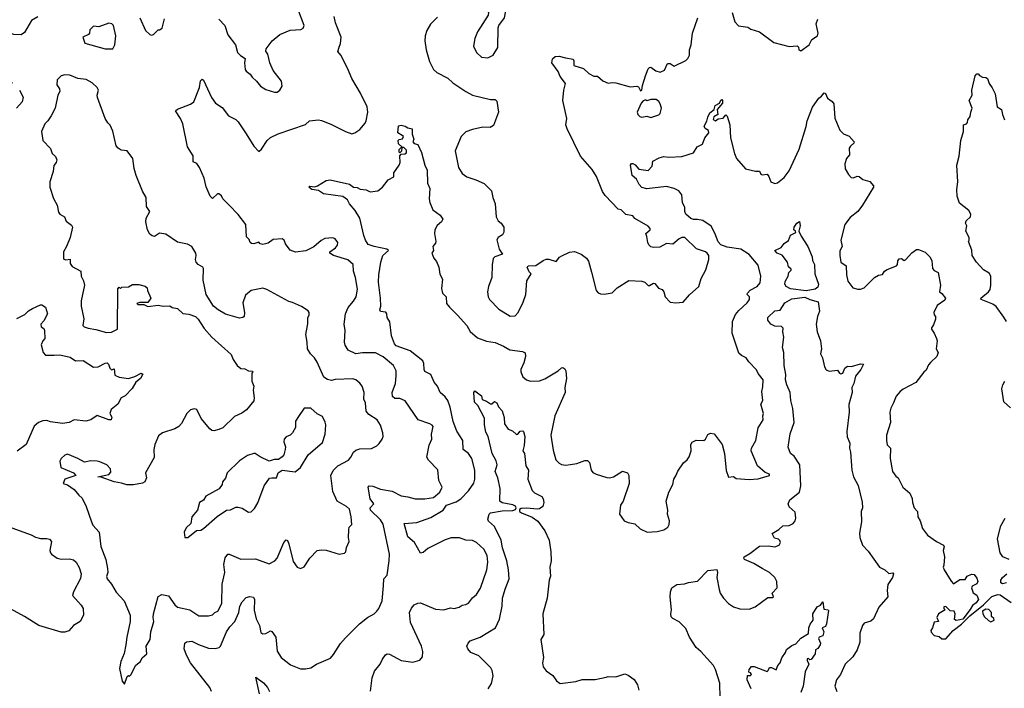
# Model space of a CAD drawing. Extents: x 1690054 to 1842981, y 782881 to 914114.
# Tile 598 of 656: x 1828415 to 1836028, y 854029 to 859199. Entities that reach past the tile are written whole.
import ezdxf

# ---------------------------------------------------------------- set-up
doc = ezdxf.new("R2010")
doc.units = 0

msp = doc.modelspace()

# ---------------------------------------------------------------- linework, layer by layer
at = {"layer": '0CON10XD'}
for points in [[(1832035, 858904.2), (1832076.2, 858925), (1832110.8, 858985), (1832113.6, 859136.4), (1832120, 859155), (1832163.3, 859215), (1832173, 859267), (1832166.7, 859305), (1832155, 859317.5), (1832135, 859316.7), (1832115, 859302.5), (1832055.7, 859315.7), (1832031.2, 859305), (1832022, 859285), (1832040, 859255), (1832036.7, 859235), (1831955.8, 859104.2), (1831933.8, 859055), (1831923.8, 858995), (1831948, 858945), (1831985, 858910), (1832035, 858904.2)], [(1829955, 859203.3), (1830000, 859155), (1830025, 859083.3), (1830083.8, 859005), (1830100, 858945), (1830121.2, 858921.2), (1830158.8, 858898.8), (1830152, 858865), (1830157.5, 858815), (1830165, 858800), (1830197.7, 858777.7), (1830213.3, 858755), (1830246.2, 858725), (1830276.7, 858685), (1830318.3, 858658.3), (1830385, 858638.8), (1830405, 858640), (1830425, 858653.3), (1830443.3, 858685), (1830438.8, 858725), (1830375.7, 858805.7), (1830350, 858865), (1830333.9, 858933.9), (1830316.7, 858955), (1830320, 858975), (1830366.2, 859035), (1830425, 859083.8), (1830505, 859118), (1830587.7, 859122.3), (1830606.7, 859135), (1830613.3, 859155), (1830564.2, 859284.2)], [(1833923.3, 859255), (1833943.2, 859183.2), (1833972.7, 859152.7), (1834045, 859141.2), (1834067, 859127), (1834135, 859106), (1834245, 859024), (1834365, 858993.3), (1834426.4, 858996.4), (1834437, 858987), (1834438.8, 858965), (1834455, 858958.8), (1834520, 859005), (1834540, 859045), (1834583.3, 859075), (1834587.5, 859095), (1834572.5, 859167.5), (1834585.9, 859204.1)], [(1828555, 859222.5), (1828506.1, 859193.9), (1828450.7, 859099.3), (1828425, 859082.5), (1828370, 859085), (1828265, 859116.2), (1828188.8, 859095), (1828165.7, 859055), (1828150.6, 858995), (1828150.6, 858955), (1828165, 858913.3), (1828200, 858855), (1828213.8, 858813.8), (1828232.7, 858792.7), (1828279.5, 858759.5), (1828360.3, 858710.3)], [(1829135, 858973.3), (1829149.4, 859005), (1829157.3, 859075), (1829140, 859155), (1829127.7, 859167.7), (1829105, 859171.2), (1829026.1, 859143.9), (1828985, 859150), (1828958, 859122), (1828954, 859095), (1828946.2, 859085), (1828903.8, 859065), (1828918.3, 859018.3), (1829075, 858973.8), (1829135, 858973.3)], [(1829343.6, 859213.6), (1829387.5, 859115), (1829420, 859085), (1829435, 859080), (1829450, 859085), (1829485, 859120), (1829495, 859120), (1829516.1, 859133.9), (1829535, 859206.7)], [(1830135, 854696), (1830165, 854732), (1830195, 854739.2), (1830223.9, 854733.9), (1830230, 854715), (1830227.4, 854632.6), (1830242.5, 854565), (1830268.6, 854515), (1830279.3, 854459.3), (1830295, 854448.8), (1830317.3, 854452.7), (1830355, 854472), (1830365, 854468), (1830395.6, 854425), (1830406.4, 854316.4), (1830436.6, 854266.6), (1830509.7, 854209.7), (1830585, 854180), (1830625, 854178), (1830665, 854186.2), (1830710, 854215), (1830817.4, 854262.6), (1830840.9, 854289.1), (1830895, 854373.8), (1830935, 854420), (1831043.2, 854526.8), (1831105, 854575.8), (1831155, 854604), (1831175, 854624), (1831190.8, 854645), (1831217.5, 854705), (1831228.9, 854821.1), (1831231.4, 854875), (1831255.5, 854904.5), (1831272.7, 855015), (1831274.5, 855065.5), (1831225, 855297.5), (1831205, 855331.1), (1831127.5, 855405), (1831125.6, 855425), (1831154.2, 855455), (1831123.6, 855495), (1831108.6, 855585), (1831115.8, 855594.2), (1831145, 855591.9), (1831205, 855567.8), (1831295, 855551.9), (1831365, 855515.8), (1831415, 855510.6), (1831472.5, 855495), (1831546.2, 855493.8), (1831615, 855504), (1831663.7, 855546.4), (1831680.9, 855585), (1831655.4, 855635), (1831648.3, 855718.3), (1831575, 855794), (1831562.7, 855817.3), (1831581.4, 855908.6), (1831602, 855955), (1831600, 855995), (1831612.3, 856052.3), (1831604.1, 856064.1), (1831585, 856073.8), (1831495, 856103.8), (1831395, 856250.6), (1831355, 856269.1), (1831315, 856270.8), (1831296.7, 856285), (1831295.4, 856315), (1831320.8, 856385), (1831326, 856445), (1831324.5, 856485), (1831306.4, 856525), (1831225, 856591.5), (1831165, 856622.2), (1831065, 856623.1), (1831015, 856616.4), (1830955, 856643.8), (1830931.2, 856681.2), (1830925.3, 856705.3), (1830930.7, 856795), (1830923.7, 856845), (1830933.8, 856925), (1830955, 856974.4), (1830996.2, 857023.8), (1831015.6, 857055), (1831027.5, 857115), (1831011.2, 857205), (1830994.6, 857255), (1830994.5, 857305), (1830952.9, 857342.9), (1830841.2, 857375), (1830813.3, 857395), (1830813.3, 857405), (1830857.1, 857435), (1830872.5, 857455), (1830874.2, 857475), (1830855, 857504), (1830835, 857511.2), (1830775, 857508), (1830745, 857492.5), (1830688.3, 857441.7), (1830628.5, 857411.5), (1830547.4, 857402.6), (1830505, 857415.7), (1830470, 857465), (1830458.9, 857495), (1830444, 857504), (1830375, 857499.6), (1830335, 857471.5), (1830295, 857461.5), (1830273.3, 857465), (1830265, 857480), (1830225, 857465.6), (1830207.6, 857467.6), (1830196, 857475), (1830188.8, 857498.8), (1830168.8, 857518.8), (1830164, 857615), (1830105, 857692), (1830035, 857763.8), (1829986.7, 857815), (1829975, 857837.5), (1829955, 857852.5), (1829945, 857852.5), (1829905, 857817.5), (1829886.7, 857835), (1829856.2, 857906.2), (1829840, 857975), (1829805, 858057.5), (1829785, 858087.5), (1829755, 858100), (1829757, 858147), (1829713.3, 858215), (1829677.1, 858395), (1829659.2, 858435), (1829620, 858495), (1829635, 858506.2), (1829736.7, 858545), (1829761.2, 858565), (1829803.8, 858675), (1829812.7, 858727.3), (1829825, 858740), (1829835, 858731.2), (1829898.8, 858598.8), (1829930, 858555), (1829979.3, 858519.3), (1830030, 858455), (1830085, 858426.7), (1830105, 858410), (1830165, 858317.5), (1830225, 858221.2), (1830265, 858180), (1830285, 858198.8), (1830328, 858265), (1830355, 858289.2), (1830413.4, 858316.6), (1830625, 858390), (1830655, 858418), (1830725, 858423.8), (1830748.8, 858418.8), (1830821.7, 858391.7), (1830935, 858333.8), (1830983, 858317), (1831005, 858323.3), (1831045, 858351.2), (1831085, 858398.8), (1831093.2, 858416.8), (1831107.5, 858485), (1831102.5, 858525), (1831051.2, 858631.2), (1830983.3, 858745), (1830950.6, 858825), (1830898, 858925), (1830874.1, 858954.1), (1830884.3, 858985.7), (1830894.3, 859015.7), (1830899.2, 859065), (1830857.5, 859175), (1830845.8, 859225)], [(1831645, 859220), (1831591.4, 859165), (1831562.2, 859115), (1831550.6, 859075), (1831548.1, 859035), (1831556.9, 858965), (1831583.1, 858875), (1831614.3, 858815), (1831640.2, 858790.2), (1831725, 858747.1), (1831765, 858710), (1831863.4, 858643.4), (1831915, 858616), (1832055, 858581.2), (1832091.7, 858581.7), (1832105, 858570), (1832116.7, 858485), (1832078.8, 858381.2), (1832052.5, 858365), (1831995, 858367.5), (1831915, 858350), (1831865, 858331.2), (1831827.5, 858295), (1831781.2, 858185), (1831808.6, 858055), (1831835, 858008.8), (1831873.2, 857983.2), (1831941.7, 857961.7), (1832005, 857932), (1832063.8, 857875), (1832073, 857823), (1832090.8, 857775), (1832098.8, 857675), (1832113.9, 857643.9), (1832137.5, 857625), (1832157.5, 857595), (1832157.5, 857555), (1832147.5, 857535), (1832114.1, 857515.9), (1832103.6, 857496.4), (1832121.2, 857425), (1832147.5, 857385), (1832087.5, 857365), (1832076.4, 857353.6), (1832067, 857303), (1832066.2, 857205), (1832038.8, 857135), (1832031.2, 857095), (1832038, 857055), (1832048, 857035), (1832119.5, 856959.5), (1832206, 856906), (1832245, 856910), (1832268.6, 856935), (1832307.5, 857015), (1832328, 857075), (1832335, 857180), (1832370, 857235), (1832355, 857250), (1832337.5, 857285), (1832350, 857295), (1832405, 857297.5), (1832461.7, 857338.3), (1832485, 857346.7), (1832505, 857346.7), (1832561.7, 857328.3), (1832588.3, 857361.7), (1832606, 857374), (1832665, 857401.2), (1832703.6, 857406.4), (1832755.9, 857385.9), (1832796.7, 857355), (1832811.7, 857331.7), (1832836.1, 857246.1), (1832873.3, 857105), (1832887.7, 857087.7), (1832905, 857080), (1832935, 857077.5), (1832995, 857086.2), (1833035.5, 857124.5), (1833125, 857181.2), (1833225, 857177.5), (1833248.3, 857168.3), (1833275, 857142.5), (1833285, 857142.5), (1833315, 857162.5), (1833325, 857160), (1833353.6, 857123.6), (1833383, 857113), (1833396.7, 857095), (1833406.7, 857055), (1833444.3, 857014.3), (1833489.2, 857009.2), (1833545, 857015.6), (1833595, 857072), (1833666.2, 857135), (1833685, 857197.5), (1833720, 857265), (1833743.3, 857345), (1833743.8, 857375), (1833731.2, 857395), (1833716.7, 857405), (1833647.7, 857427.7), (1833557.5, 857515), (1833535, 857514.2), (1833515, 857504.2), (1833465, 857464), (1833415, 857468.5), (1833365, 857441.2), (1833315, 857436.7), (1833295, 857442.5), (1833279.3, 857459.3), (1833271.2, 857475), (1833265, 857522.5), (1833257.5, 857545), (1833288.8, 857575), (1833288.8, 857585), (1833275, 857603.8), (1833171.7, 857661.7), (1833155, 857682.5), (1833102.5, 857692.5), (1833065, 857728.8), (1833043.3, 857735), (1832940.9, 857840.9), (1832921.9, 857871.9), (1832875, 857985.8), (1832840.5, 858040.5), (1832751.9, 858145), (1832647.1, 858355), (1832638.6, 858385), (1832645.6, 858435), (1832615.7, 858575), (1832622.5, 858655), (1832635.8, 858705), (1832595, 858760), (1832578.7, 858798.7), (1832530, 858865), (1832533.9, 858896.1), (1832556.1, 858913.9), (1832585, 858917.1), (1832635, 858904), (1832693.6, 858893.6), (1832700.7, 858880.7), (1832700, 858845), (1832775, 858822.5), (1832815, 858782.5), (1832855, 858762.5), (1832881.7, 858761.7), (1832925, 858726.7), (1832965, 858707.5), (1832995, 858713.8), (1833025, 858711.2), (1833135, 858680), (1833186.4, 858686.4), (1833199.3, 858679.3), (1833215, 858650), (1833226.4, 858653.6), (1833230.7, 858689.3), (1833254.2, 858765.8), (1833275, 858820), (1833285, 858830), (1833295, 858832.5), (1833332.5, 858805), (1833365.9, 858794.1), (1833401.2, 858808.8), (1833425, 858860), (1833445, 858860), (1833475, 858840), (1833566.7, 858885), (1833581.7, 858898.3), (1833594.3, 858925), (1833594.4, 858965), (1833605.8, 859005), (1833618.1, 859095), (1833658.1, 859215)], [(1829225, 854060), (1829245, 854120), (1829255, 854127.5), (1829265, 854122.5), (1829275, 854133.8), (1829313.6, 854206.4), (1829349.2, 854235), (1829361.4, 854265), (1829398.5, 854295), (1829393.1, 854355), (1829423.4, 854406.6), (1829428.2, 854465), (1829451.1, 854545), (1829446.7, 854575), (1829450.5, 854605), (1829485, 854737.5), (1829515, 854753.3), (1829565, 854743.8), (1829614.4, 854675), (1829635, 854656.9), (1829730, 854635), (1829799.5, 854589.5), (1829875, 854588.8), (1829905, 854596.7), (1829924.6, 854615.4), (1829945.8, 854625), (1829977.3, 854685), (1829980.9, 854835), (1830000.6, 854925), (1829994.5, 854985), (1830002.5, 855037.5), (1830023.3, 855065), (1830035, 855065.8), (1830125, 855026.7), (1830238.9, 855028.9), (1830345, 854990.8), (1830388.8, 855015), (1830406.2, 855035), (1830456.2, 855155), (1830475, 855176.7), (1830485, 855172.5), (1830497, 855147), (1830528.8, 855008.8), (1830560, 854965), (1830585, 854953.8), (1830615, 854966.7), (1830658, 855035), (1830716.1, 855093.9), (1830745, 855100), (1830785, 855098), (1830885, 855066.2), (1830926.1, 855073.9), (1830935.8, 855084.2), (1830942.7, 855117.3), (1830963.3, 855165), (1830956.7, 855195), (1830958.8, 855255), (1830962.5, 855275), (1830982, 855295), (1830976.7, 855355), (1830964.4, 855415), (1830941.4, 855435), (1830868.6, 855475), (1830835, 855550), (1830820.9, 855675), (1830837.6, 855712.4), (1830875, 855748.9), (1830956.5, 855793.5), (1830975, 855815.8), (1830994.6, 855855.4), (1831015, 855871.4), (1831045, 855879.4), (1831135, 855884.3), (1831176.2, 855905), (1831195, 855921.2), (1831217.5, 855955), (1831224.3, 855975), (1831223.3, 856005), (1831205, 856062.5), (1831178.8, 856105), (1831115, 856146.9), (1831092.6, 856172.6), (1831087.5, 856235), (1831076.9, 856265), (1831078, 856315), (1831064, 856365), (1831045, 856388), (1831013.6, 856413.6), (1830991.3, 856421.3), (1830855, 856415.5), (1830825, 856408.1), (1830795, 856415.6), (1830765.6, 856435), (1830715, 856550), (1830693.3, 856585), (1830663.8, 856615), (1830641.2, 856655), (1830638.8, 856705), (1830626.7, 856765), (1830633, 856793), (1830643, 856847), (1830643.3, 856895), (1830652.5, 856915), (1830652.5, 856935), (1830645, 856947.5), (1830595, 856980), (1830525, 857013.3), (1830495, 857021.2), (1830325, 857113.8), (1830295, 857123.8), (1830205, 857106.2), (1830161.2, 857068.8), (1830139.3, 857010.7), (1830153.8, 856935), (1830150, 856905), (1830140, 856895), (1830115, 856891.2), (1830005, 856922.5), (1829948.8, 856955), (1829914.6, 856984.6), (1829855.6, 857075), (1829833.6, 857185), (1829836, 857275), (1829832, 857285), (1829795.7, 857305.7), (1829778.8, 857325), (1829773.3, 857345), (1829780, 857375), (1829776.2, 857395), (1829746.7, 857445), (1829712.3, 857462.3), (1829635, 857480), (1829545, 857540), (1829495, 857547.5), (1829457, 857523), (1829438.3, 857528.3), (1829420.7, 857540.7), (1829403.8, 857573.8), (1829391.2, 857635), (1829393.8, 857665), (1829420, 857715), (1829394.3, 857755), (1829392.5, 857825), (1829365, 857873.3), (1829314.3, 857995), (1829299.1, 858049.1), (1829288.8, 858125), (1829246.1, 858186.1), (1829199.3, 858189.3), (1829175, 858206.7), (1829162, 858225), (1829135, 858337.5), (1829115, 858382.5), (1829095, 858402.5), (1829076.1, 858436.1), (1829016.7, 858596.7), (1829013.8, 858615), (1829023.1, 858655), (1829015, 858673.8), (1828975, 858710), (1828928, 858738), (1828865, 858745.7), (1828801.4, 858771.4), (1828765, 858773.6), (1828736.2, 858765), (1828705.8, 858734.2), (1828700.8, 858695), (1828722.5, 858665), (1828725.7, 858645), (1828710, 858615), (1828690, 858515), (1828657.5, 858455), (1828633.1, 858416.9), (1828610, 858395), (1828583.8, 858335), (1828593.8, 858263.8), (1828652.3, 858202.3), (1828666.7, 858165), (1828692.3, 858142.3), (1828702.5, 858115), (1828698, 858095), (1828677.5, 858072.5), (1828674.2, 858025), (1828648.1, 857945), (1828648.6, 857905), (1828675.6, 857815.6), (1828705.8, 857765), (1828715, 857711.2), (1828725, 857696), (1828760, 857675), (1828775, 857642.5), (1828815, 857610), (1828823.8, 857595), (1828803.8, 857515), (1828775.9, 857444.1), (1828753.3, 857405), (1828753.3, 857355), (1828756.7, 857346.7), (1828771.7, 857341.7), (1828806.1, 857346.1), (1828806.2, 857315), (1828821.7, 857291.7), (1828887.5, 857255), (1828888.8, 857215), (1828908.8, 857178.8), (1828915.8, 857145), (1828889.2, 857025), (1828889.2, 856985), (1828910, 856885), (1828902.5, 856835), (1828913, 856823), (1828945, 856812.5), (1829004.3, 856804.3), (1829085, 856780.8), (1829125, 856782.9), (1829170, 856805), (1829172.5, 857117.5), (1829185, 857130), (1829195, 857120), (1829205, 857130), (1829255, 857132.5), (1829288.3, 857151.7), (1829335, 857152.5), (1829385, 857137.5), (1829400, 857125), (1829402.5, 857105), (1829430, 857045), (1829405, 857013.3), (1829345, 857012), (1829320, 857005), (1829327, 856997), (1829375, 856997.5), (1829405, 856981.2), (1829485, 856990.6), (1829525, 856984.2), (1829575, 856986), (1829593.7, 856973.7), (1829635, 856965.7), (1829675, 856927.5), (1829723, 856923), (1829775, 856904), (1829795, 856883.3), (1829840.2, 856810.2), (1829899.2, 856745), (1830050.4, 856610.4), (1830065, 856572), (1830095.5, 856525.5), (1830125, 856502.5), (1830155, 856498), (1830185, 856482.5), (1830215, 856480), (1830217.5, 856475), (1830210, 856465), (1830208.8, 856405), (1830224, 856365), (1830220.8, 856335), (1830228, 856275), (1830225, 856252.5), (1830167.6, 856182.4), (1830132.7, 856157.3), (1830075, 856130), (1829985, 856044), (1829955, 856028.8), (1829915, 856018.8), (1829901.7, 856021.7), (1829885.8, 856035.8), (1829818.6, 856115), (1829785, 856184.2), (1829765, 856190.5), (1829735, 856183.3), (1829706.7, 856155), (1829665, 856076.2), (1829645, 856052), (1829615, 856034), (1829520, 856005), (1829489.3, 855980.7), (1829460, 855915), (1829452.5, 855875), (1829455.6, 855814.4), (1829388, 855695), (1829396.2, 855655), (1829382.5, 855625), (1829365, 855614), (1829295, 855602), (1829242.7, 855602.7), (1829202.5, 855615), (1829145, 855624.2), (1829045, 855662.5), (1829020, 855665), (1829105, 855681.2), (1829120.7, 855699.3), (1829115.7, 855725.7), (1829087.7, 855757.7), (1829035, 855780), (1829015, 855786), (1828965, 855786.7), (1828915, 855777.5), (1828865, 855806.7), (1828785, 855840), (1828765, 855832.5), (1828735, 855806.2), (1828726, 855785), (1828732.5, 855735), (1828830, 855695), (1828850, 855675), (1828765, 855646.7), (1828751.7, 855611.7), (1828785, 855602.5), (1828835, 855566.7), (1828871.5, 855521.5), (1828899.1, 855499.1), (1828929.2, 855435), (1828968.8, 855315), (1828981.2, 855291.2), (1829028.8, 855235), (1829042.2, 855125), (1829080.6, 855025), (1829094, 854955), (1829095.8, 854924.2), (1829086.4, 854893.6), (1829090, 854875), (1829125, 854833.8), (1829161.7, 854771.7), (1829221.4, 854705), (1829269.2, 854595), (1829267.8, 854545), (1829242.2, 854425), (1829235.8, 854365), (1829221.3, 854298.7), (1829196.2, 854235), (1829187.3, 854182.7), (1829206.7, 854085), (1829225, 854060)], [(1836046.2, 856865), (1836025, 856900), (1835965, 856980.8), (1835938.1, 856998.1), (1835850, 857035), (1835846.7, 857045), (1835906, 857095), (1835917.8, 857112.2), (1835924.5, 857145), (1835923.6, 857215), (1835909.8, 857239.8), (1835866.7, 857265), (1835813.3, 857325), (1835780, 857375), (1835778, 857418), (1835750, 857485), (1835757.5, 857495), (1835756.7, 857515), (1835730, 857565), (1835737.5, 857605), (1835727.5, 857625), (1835732.5, 857645), (1835766.2, 857675), (1835768, 857695), (1835755, 857722.5), (1835681.7, 857781.7), (1835662.5, 857835), (1835660, 857885), (1835670, 857945), (1835660, 858075), (1835680, 858145), (1835692, 858265), (1835713.6, 858333.6), (1835713.8, 858385), (1835735.8, 858394.2), (1835743.8, 858405), (1835746.2, 858425), (1835765, 858450), (1835768, 858485), (1835779.2, 858515), (1835756.2, 858575), (1835778.8, 858615), (1835775.8, 858655), (1835803.6, 858766.4), (1835815, 858780), (1835825, 858780), (1835835, 858767.5), (1835860, 858755), (1835885, 858752.5), (1835897.5, 858745), (1835910, 858705), (1835935, 858673.3), (1835956.9, 858625), (1835974, 858525), (1836006.7, 858505), (1836013.3, 858465), (1836030, 858425)], [(1828413.8, 858655), (1828440.7, 858600.7), (1828433.8, 858565), (1828390, 858515)], [(1831335, 854259.2), (1831365, 854244.2), (1831455, 854230), (1831507.5, 854245), (1831528.8, 854271.2), (1831532.3, 854312.3), (1831520.8, 854355), (1831436.4, 854536.4), (1831429.5, 854615), (1831445, 854648.8), (1831466.2, 854675), (1831492.1, 854687.9), (1831515, 854689.4), (1831630.3, 854640.3), (1831695, 854635.6), (1831745, 854651.2), (1831775, 854646.7), (1831814.1, 854655.9), (1831835, 854672), (1831865, 854676), (1831885, 854688), (1831915, 854728.8), (1831946.8, 854753.2), (1831977.3, 854802.7), (1832025.6, 854945), (1832034.5, 855005), (1832030, 855055), (1832004.3, 855105), (1831945.7, 855155), (1831915, 855172.2), (1831865, 855173.1), (1831815, 855193.1), (1831751.4, 855191.4), (1831705, 855175.5), (1831569.7, 855110.3), (1831535, 855080), (1831515, 855073.3), (1831467.3, 855157.3), (1831415, 855198.8), (1831386.7, 855303.3), (1831485, 855311.1), (1831595, 855348.9), (1831690, 855405), (1831714.2, 855445), (1831789.8, 855470.2), (1831825, 855493.8), (1831884.5, 855555), (1831927.5, 855615), (1831934.5, 855645), (1831932.9, 855715), (1831910.8, 855805), (1831885.3, 855845.3), (1831844.4, 855874.4), (1831840, 855945), (1831795, 856017.5), (1831767.3, 856092.7), (1831742.9, 856202.9), (1831725, 856253.1), (1831705, 856281.8), (1831666.9, 856315), (1831645, 856364), (1831619.4, 856395), (1831595, 856454.2), (1831548.3, 856478.3), (1831541.9, 856495), (1831540.5, 856540.5), (1831531.7, 856561.7), (1831435, 856639.6), (1831325, 856677.5), (1831312.1, 856692.1), (1831288.7, 856755), (1831276.2, 856863.8), (1831256.7, 856895), (1831254.3, 856925), (1831245, 856936.7), (1831205, 856943.8), (1831200, 856955), (1831206, 856985), (1831205.7, 857045), (1831190.3, 857170.3), (1831190.8, 857225), (1831207, 857323), (1831223.8, 857375), (1831266.7, 857415), (1831252.5, 857425), (1831155.5, 857444.5), (1831108.3, 857461.7), (1831087.5, 857495), (1831075, 857530), (1831044.5, 857664.5), (1831010, 857725), (1830964.2, 857774.2), (1830948.8, 857805), (1830912.1, 857832.1), (1830765, 857853.8), (1830725, 857877.5), (1830672.5, 857885), (1830650, 857905), (1830658.3, 857911.7), (1830695, 857907.5), (1830716.4, 857913.6), (1830785, 857956.2), (1830815, 857961.2), (1830965, 857928.6), (1830995, 857904), (1831025, 857901.2), (1831047.8, 857887.8), (1831095, 857882.9), (1831125, 857868.8), (1831185, 857876.7), (1831218.8, 857905), (1831265, 857960), (1831307.5, 857985), (1831306.7, 858015), (1831350, 858075), (1831357.5, 858095), (1831353, 858147), (1831365, 858160), (1831391.7, 858161.7), (1831405, 858170), (1831405, 858190), (1831385, 858210), (1831370, 858210), (1831367, 858183), (1831355, 858170), (1831350, 858175), (1831350, 858195), (1831370, 858215), (1831345, 858240), (1831342.5, 858265), (1831348.3, 858271.7), (1831375, 858276.7), (1831381.2, 858295), (1831372.5, 858305), (1831337.5, 858325), (1831345, 858377.5), (1831365, 858382.5), (1831396.4, 858376.4), (1831415, 858362.5), (1831450, 858355), (1831449.2, 858315), (1831462.5, 858275), (1831453.8, 858255), (1831465, 858241.2), (1831493.3, 858233.3), (1831521.7, 858171.7), (1831547.1, 858075), (1831565.8, 858035), (1831568.9, 857935), (1831587.1, 857895), (1831580, 857815), (1831585.7, 857785), (1831609.7, 857729.7), (1831665, 857687.5), (1831686, 857656), (1831676, 857635), (1831643.2, 857606.8), (1831624, 857575), (1831622, 857545), (1831632.9, 857485), (1831629.5, 857470.5), (1831610, 857445), (1831613.3, 857415), (1831602.5, 857395), (1831617.1, 857355), (1831638.2, 857328.2), (1831654.6, 857284.6), (1831662.3, 857232.3), (1831683.9, 857193.9), (1831675, 857120), (1831684.7, 857085), (1831711.1, 857055), (1831715.6, 857005.6), (1831737.5, 856975), (1831798.8, 856915), (1831871.2, 856835), (1831896.9, 856786.9), (1831955, 856738.9), (1832025, 856713.6), (1832092, 856702), (1832156, 856675), (1832205, 856645.8), (1832303.3, 856633.3), (1832323, 856623), (1832326.2, 856595), (1832313.9, 856546.1), (1832290, 856495), (1832290, 856475), (1832306.4, 856436.4), (1832333.9, 856413.9), (1832365, 856403.8), (1832435, 856406), (1832475, 856420.8), (1832577.2, 856482.8), (1832605, 856505.8), (1832615, 856509.2), (1832630.5, 856500.5), (1832638.5, 856485), (1832643.3, 856425), (1832629.4, 856355), (1832633.3, 856315), (1832553.5, 856135), (1832521.4, 855985), (1832538.8, 855871.2), (1832560.8, 855795), (1832585, 855770), (1832605, 855760), (1832635, 855754.4), (1832675, 855758.6), (1832722.7, 855767.3), (1832785, 855790), (1832805, 855790), (1832820, 855775), (1832834.4, 855714.4), (1832847.6, 855697.6), (1832873.4, 855683.4), (1832955, 855658.1), (1832975, 855655.8), (1833006.6, 855663.4), (1833075, 855706.7), (1833113.3, 855695), (1833126, 855675), (1833127.7, 855612.3), (1833080.8, 855475), (1833060.8, 855445), (1833052.5, 855375), (1833090, 855325), (1833120.7, 855310.7), (1833170.7, 855300.7), (1833211.7, 855261.7), (1833267, 855237), (1833345, 855240), (1833395.9, 855254.1), (1833427.5, 855275), (1833437.5, 855295), (1833440, 855325), (1833424, 855375), (1833426.2, 855405), (1833413.3, 855475), (1833433.8, 855545), (1833465.8, 855605), (1833472.5, 855645), (1833487.5, 855672.5), (1833502.4, 855707.6), (1833548.3, 855771.7), (1833575.7, 855794.3), (1833591.7, 855818.3), (1833606.1, 855863.9), (1833603.8, 855915), (1833615, 855932.5), (1833645, 855947.5), (1833705, 855943.8), (1833716.7, 855955), (1833735, 855992.5), (1833755, 856002.5), (1833785.9, 855995.9), (1833846.7, 855915), (1833864, 855845), (1833877, 855713), (1833895, 855662.5), (1833935, 855666.7), (1833955, 855650), (1834055, 855644), (1834125, 855648.8), (1834212.5, 855675), (1834212.5, 855685), (1834177.7, 855697.7), (1834120.2, 855750.2), (1834071.4, 855865), (1834074, 855885), (1834105.8, 855945), (1834125.8, 856044.2), (1834162.9, 856105), (1834160, 856135), (1834166.7, 856155), (1834146.2, 856225), (1834160, 856255), (1834152, 856325), (1834160.8, 856359.2), (1834164.1, 856414.1), (1834124.3, 856464.3), (1834112.3, 856492.3), (1834053, 856553), (1834031.2, 856585), (1833995, 856602), (1833975, 856620), (1833923.2, 856775), (1833925.6, 856865), (1833950.2, 856919.8), (1833975, 856951.4), (1834040.2, 857009.8), (1834057.1, 857035), (1834058.6, 857055), (1834040.8, 857075), (1834042.5, 857085), (1834063.5, 857106.5), (1834117.1, 857135), (1834140, 857165), (1834144.4, 857215), (1834125, 857300), (1834055, 857382.5), (1833991.2, 857425), (1833885, 857440.4), (1833835, 857457.5), (1833815, 857482.5), (1833789.2, 857549.2), (1833761.3, 857601.3), (1833695.9, 857645.9), (1833655.4, 857654.6), (1833625, 857654.7), (1833605, 857661.8), (1833566.5, 857695), (1833558.8, 857715), (1833557.3, 857747.3), (1833540.6, 857785), (1833534.4, 857845), (1833512, 857875), (1833475, 857893.5), (1833415, 857910), (1833265, 857891.3), (1833225, 857902.5), (1833205, 857924), (1833185, 857965.8), (1833150, 857995), (1833138.8, 858075), (1833145, 858086.7), (1833155, 858088), (1833175, 858076.2), (1833203.2, 858043.2), (1833275, 858032), (1833305, 858067.5), (1833310, 858105), (1833358.3, 858131.7), (1833395, 858140.8), (1833435, 858136), (1833535, 858140.8), (1833625, 858170), (1833652.7, 858217.3), (1833694.4, 858235.6), (1833712, 858285), (1833742.2, 858325), (1833741.9, 858341.9), (1833715, 858358), (1833707.1, 858375), (1833729.2, 858415), (1833734.4, 858445), (1833750.3, 858479.7), (1833784, 858506), (1833793, 858537), (1833826.2, 858553.8), (1833835, 858576.7), (1833845, 858582.5), (1833848.8, 858575), (1833848, 858555), (1833808, 858505), (1833813.9, 858466.1), (1833782.5, 858447.5), (1833777.7, 858427.7), (1833795, 858416), (1833816.8, 858433.2), (1833855, 858438.8), (1833875, 858462.5), (1833885, 858452.5), (1833905.7, 858385.7), (1833910, 858285), (1833940.8, 858165), (1833957.5, 858125), (1834026.2, 858045), (1834105, 858028), (1834135, 858027.5), (1834146.7, 858005), (1834155, 858000.8), (1834195, 858003.8), (1834207.6, 857987.6), (1834222, 857945), (1834255, 857931.4), (1834273.1, 857936.9), (1834325, 857978.8), (1834365, 858031.2), (1834442.4, 858197.6), (1834496.2, 858373.8), (1834502.5, 858417.5), (1834545.9, 858524.1), (1834595, 858592.5), (1834615, 858606.7), (1834635, 858632.5), (1834645, 858627.5), (1834661.2, 858591.2), (1834697.7, 858567.7), (1834709.5, 858549.5), (1834718.8, 858438.8), (1834756.7, 858345), (1834785, 858317.5), (1834829.3, 858299.3), (1834866.7, 858255), (1834865.8, 858244.2), (1834837.9, 858222.1), (1834827.5, 858205), (1834830, 858155), (1834808.8, 858125), (1834793.8, 858085), (1834796.7, 858045), (1834822.7, 858002.7), (1834845, 857980), (1834863, 857977), (1834890.7, 857989.3), (1834905, 857987.5), (1834935, 857963.3), (1834988.3, 857948.3), (1835016.7, 857915), (1835016.2, 857905), (1834930.8, 857765), (1834895, 857716.2), (1834835, 857668.8), (1834795.8, 857614.2), (1834764, 857495), (1834773.8, 857445), (1834757.3, 857412.7), (1834755.9, 857375.9), (1834764.4, 857325), (1834806, 857296), (1834806.7, 857225), (1834818.3, 857178.3), (1834857.5, 857125), (1834895, 857116.2), (1834915, 857116.2), (1834943.6, 857126.4), (1835025, 857206.7), (1835055, 857223.3), (1835085, 857227.5), (1835102.5, 857255), (1835121.7, 857268.3), (1835194.1, 857295.9), (1835201.2, 857305), (1835204.2, 857335), (1835215, 857350), (1835233.3, 857353.3), (1835255, 857337.5), (1835265, 857342.5), (1835313, 857397), (1835348.3, 857421.7), (1835365, 857422.5), (1835415, 857402.5), (1835452.5, 857365), (1835466.4, 857336.4), (1835473.8, 857275), (1835485, 857260), (1835517.5, 857245), (1835534, 857145), (1835527.5, 857095), (1835545, 857082.5), (1835572.5, 857045), (1835569.3, 857030.7), (1835509.7, 856990.3), (1835482, 856935), (1835486.2, 856916.2), (1835496.2, 856905), (1835496.1, 856883.9), (1835480.7, 856839.3), (1835465, 856817.5), (1835464.3, 856805), (1835486.2, 856776.2), (1835503.8, 856735), (1835508, 856715), (1835502, 856655), (1835516, 856625), (1835506, 856595), (1835457.5, 856547.5)], [(1833295, 858444), (1833355.8, 858464.2), (1833366.7, 858475), (1833373.3, 858495), (1833376.7, 858515), (1833367.7, 858547.7), (1833355.9, 858565.9), (1833335, 858581.2), (1833295, 858583.3), (1833265, 858572.5), (1833255, 858580), (1833235, 858572.5), (1833220, 858555), (1833190, 858485), (1833193.3, 858465), (1833210.5, 858450.5), (1833225, 858446.7), (1833265, 858453.3), (1833295, 858444)], [(1834495, 857103.7), (1834375, 857118.2), (1834341.4, 857135), (1834332.2, 857155), (1834334.4, 857175.6), (1834356.2, 857215), (1834362.5, 857245), (1834378.8, 857261.2), (1834380, 857270), (1834359.2, 857289.2), (1834351.2, 857325), (1834309.3, 857379.3), (1834272.7, 857392.7), (1834252.5, 857415), (1834303, 857437), (1834325, 857467.5), (1834359.2, 857490.8), (1834376.1, 857533.9), (1834415, 857552.5), (1834412.5, 857565), (1834400, 857575), (1834403.3, 857595), (1834424.1, 857625.9), (1834445, 857637.5), (1834450, 857605), (1834440, 857565), (1834458, 857525), (1834510, 857445), (1834542.9, 857365), (1834545.8, 857335.8), (1834561.4, 857305), (1834561.9, 857235), (1834591.5, 857155), (1834585, 857130), (1834565, 857115.5), (1834495, 857103.7)], [(1833831.5, 853955), (1833828.7, 854068.7), (1833794.4, 854175), (1833778.9, 854205), (1833682.6, 854312.6), (1833645, 854342.9), (1833594.6, 854425), (1833565, 854490.8), (1833515, 854541.8), (1833465, 854567.5), (1833452.4, 854582.4), (1833448.6, 854605), (1833454.4, 854635), (1833443.8, 854735), (1833446, 854775), (1833456.2, 854805), (1833495, 854832), (1833555, 854835.8), (1833585, 854848), (1833655, 854858), (1833735, 854938.8), (1833805, 854947.5), (1833810, 854925), (1833804.2, 854884.2), (1833822.1, 854792.1), (1833830.8, 854765), (1833857.5, 854725), (1833895.4, 854685.4), (1833935, 854659.2), (1833984.3, 854644.3), (1834055, 854641.2), (1834101.2, 854658.8), (1834199.3, 854730.7), (1834238.3, 854731.7), (1834242.5, 854735), (1834233.3, 854765), (1834272.5, 854805), (1834269.2, 854855), (1834253.8, 854885), (1834213.3, 854925), (1834155.5, 854955.5), (1834091.2, 854995), (1834020, 855025), (1834013.3, 855035), (1834016.7, 855045), (1834060, 855070), (1834135, 855128.6), (1834205, 855130), (1834255, 855122.5), (1834287.5, 855135), (1834296.7, 855155), (1834292.5, 855172.5), (1834281.7, 855181.7), (1834250.7, 855190.7), (1834233, 855227), (1834285, 855256.7), (1834316.1, 855283.9), (1834365, 855287.5), (1834395, 855304.2), (1834411.9, 855325), (1834416.3, 855343.7), (1834410.5, 855390.5), (1834365, 855432), (1834358.1, 855455), (1834370, 855485), (1834443.5, 855545), (1834455.3, 855595), (1834446.4, 855756.4), (1834403.4, 855823.4), (1834374.1, 855844.1), (1834356.4, 855893.6), (1834372.9, 855997.1), (1834403.8, 856085), (1834392.8, 856192.8), (1834378.1, 856255), (1834371.8, 856315), (1834346.2, 856375), (1834337.1, 856415), (1834340, 856455), (1834324.7, 856525), (1834323.6, 856625), (1834311.9, 856665), (1834323.6, 856745), (1834314.4, 856785), (1834318.1, 856815), (1834305, 856825.7), (1834255, 856830), (1834223.9, 856843.9), (1834200, 856875), (1834200, 856895), (1834255, 856948), (1834295, 856953.8), (1834330.2, 857009.8), (1834385, 857040), (1834485, 857052.7), (1834525, 857034.5), (1834587.9, 857017.9), (1834598.6, 856945), (1834582.9, 856905), (1834572.5, 856845), (1834581.4, 856785), (1834606.7, 856715), (1834614.2, 856655), (1834606.9, 856615), (1834622.9, 856585)], [(1828391.4, 856888.6), (1828455, 856918.8), (1828482.6, 856947.4), (1828512.9, 856967.1), (1828575, 856994.4), (1828585, 856994.4), (1828615.4, 856975.4), (1828630.8, 856925), (1828600.6, 856869.4), (1828577.5, 856845), (1828581.2, 856825), (1828601.7, 856811.7), (1828607.5, 856795), (1828608, 856735), (1828592.5, 856715), (1828581.4, 856685), (1828595.8, 856625), (1828615, 856604.3), (1828682.5, 856605), (1828725, 856608.2), (1828805, 856588.5), (1828845, 856560), (1828905, 856563.8), (1828985, 856512), (1829022.5, 856515), (1829075, 856543.3), (1829090, 856545), (1829102.5, 856535), (1829112.5, 856505), (1829125, 856492.5), (1829145, 856498.8), (1829150.5, 856450.5), (1829185, 856434.4), (1829255, 856425.6), (1829305, 856439.2), (1829355, 856465.7), (1829367, 856457), (1829349.4, 856425), (1829313.1, 856396.9), (1829285, 856347.5), (1829229.3, 856290.7), (1829198.8, 856275), (1829173.3, 856225), (1829122, 856185), (1829112.5, 856155), (1829126, 856125), (1829122.5, 856105), (1829105, 856104.4), (1829015, 856137.5), (1828965, 856104.2), (1828925, 856094.3), (1828835, 856106), (1828796.7, 856085), (1828745, 856076.9), (1828651.7, 856088.3), (1828625, 856098.8), (1828592.4, 856097.6), (1828560, 856085), (1828525.6, 856055), (1828465.9, 855914.1), (1828396.3, 855863.7)], [(1834622.9, 856585), (1834636.9, 856515), (1834650.9, 856490.9), (1834675, 856481.2), (1834738, 856488), (1834754, 856465), (1834765, 856459.4), (1834780, 856465), (1834793.8, 856505), (1834815, 856518.8), (1834847, 856517), (1834915, 856538.8), (1834940, 856535), (1834918.6, 856495), (1834877.9, 856442.1), (1834864.6, 856385), (1834850, 856355), (1834852, 856315), (1834825.4, 856224.6), (1834829.2, 856165), (1834809.5, 856015), (1834814.2, 855974.2), (1834833.6, 855925), (1834830.9, 855885), (1834839.4, 855855), (1834849.3, 855715), (1834862, 855665), (1834897.9, 855597.9), (1834927.9, 855467.9), (1834931.2, 855425), (1834921.2, 855395), (1834923.6, 855316.4), (1834908.7, 855228.7), (1834911.4, 855195), (1834930.6, 855135), (1834975, 855088.6), (1835062.5, 854965), (1835105, 854944.3), (1835135, 854917.5), (1835165, 854922.5), (1835170, 854915), (1835162.9, 854885), (1835128, 854832), (1835121.5, 854785), (1835128.6, 854735), (1835058, 854655), (1835016.7, 854565), (1834995, 854548.8), (1834945, 854531.2), (1834931.2, 854515), (1834910, 854455), (1834910, 854385), (1834889.4, 854325), (1834857.4, 854272.6), (1834798, 854215), (1834760.8, 854135), (1834731.2, 854095), (1834718.8, 854045), (1834733.3, 854005)], [(1835457.5, 856547.5), (1835440.8, 856529.2), (1835425, 856490), (1835405, 856474), (1835345, 856394), (1835245, 856341.4), (1835222.5, 856325), (1835191.4, 856288.6), (1835172.5, 856235), (1835150, 856195), (1835144.1, 856164.1), (1835147, 856083), (1835116.7, 855985), (1835116.2, 855945), (1835122.2, 855912.2), (1835148.6, 855885), (1835145.7, 855805), (1835164.4, 855705), (1835188.6, 855668.6), (1835206.2, 855655), (1835243.3, 855585), (1835297.7, 855537.7), (1835315.8, 855495.8), (1835318, 855465), (1835331.2, 855425), (1835357.5, 855395), (1835360, 855355), (1835376.7, 855325), (1835396.7, 855265), (1835435, 855213.3), (1835505, 855163.3), (1835558.8, 855135), (1835562, 855122), (1835555.7, 855095), (1835564.4, 855045), (1835559.2, 854980.8), (1835556, 854965), (1835562.5, 854945), (1835616.4, 854856.4), (1835635, 854837.5), (1835685, 854870), (1835725, 854870), (1835740, 854895), (1835775, 854912.5), (1835795, 854907.5), (1835815, 854880), (1835822.5, 854855), (1835815, 854837.5), (1835780.7, 854819.3), (1835773.8, 854805), (1835788, 854768), (1835815, 854750), (1835827.5, 854715), (1835811.7, 854688.3), (1835782, 854668), (1835765, 854637.5), (1835706.7, 854563.3), (1835685, 854557.5), (1835655, 854552.5), (1835641.7, 854561.7), (1835647.5, 854605), (1835640, 854625), (1835608.3, 854628.3), (1835575, 854660), (1835561.7, 854658.3), (1835560, 854645), (1835570, 854635), (1835520, 854605), (1835507.5, 854575), (1835520, 854545), (1835485, 854540), (1835473.3, 854495), (1835460, 854475), (1835461.7, 854461.7), (1835485, 854437.5), (1835525, 854430), (1835545, 854410), (1835575, 854410), (1835633.6, 854476.4), (1835696.4, 854523.6), (1835760.7, 854589.3), (1835866.4, 854673.6), (1835931.7, 854738.3), (1835977, 854753), (1835995, 854751.2), (1836080.9, 854690.9)], [(1836075, 856196.7), (1836024, 856245), (1836010, 856345), (1836016.2, 856375), (1836033.3, 856405)], [(1832037.5, 854025), (1832061.9, 854065), (1832075.7, 854125), (1832068.9, 854165), (1832057, 854187), (1831965, 854280), (1831904.2, 854305), (1831878.8, 854335), (1831871.2, 854355), (1831881.2, 854378.8), (1831896.7, 854395), (1831975.4, 854424.6), (1832093.1, 854496.9), (1832125.9, 854564.1), (1832145.3, 854665), (1832148.3, 854725), (1832167.5, 854795), (1832198.8, 854875), (1832194, 854945), (1832182.1, 855015), (1832148.8, 855115), (1832138.9, 855175), (1832085, 855280), (1832040.5, 855320.5), (1832033.9, 855336.1), (1832044, 855375), (1832053.9, 855386.1), (1832145, 855400.9), (1832227.1, 855402.9), (1832249.7, 855410.3), (1832254.2, 855425), (1832247.4, 855437.4), (1832228.4, 855448.4), (1832145, 855462.2), (1832126.7, 855475), (1832131.2, 855575), (1832112.5, 855655), (1832091.8, 855705), (1832105.9, 855755.9), (1832097.7, 855787.7), (1832067.5, 855845), (1832037.5, 855975), (1832019.2, 856009.2), (1832008.8, 856065), (1832008.8, 856118.8), (1831956.2, 856216.2), (1831930.7, 856240.7), (1831927.5, 856315), (1831935, 856330), (1831985, 856290), (1831991.7, 856261.7), (1832025, 856250), (1832055, 856227.5), (1832065, 856227.5), (1832085, 856246.2), (1832103.3, 856235), (1832116, 856205), (1832145, 856173.3), (1832162.1, 856122.1), (1832164.2, 856074.2), (1832192.3, 856032.3), (1832225, 856020), (1832255, 855991.2), (1832267.5, 855995), (1832285, 856016.7), (1832305, 856020), (1832310, 856015), (1832321.2, 855975), (1832315.8, 855905.8), (1832304.2, 855865), (1832318.1, 855845), (1832328.7, 855748.7), (1832347.8, 855715), (1832343.8, 855645), (1832378.3, 855558.3), (1832395, 855541.2), (1832451.7, 855511.7), (1832463.3, 855495), (1832468.8, 855465), (1832460, 855435), (1832434.2, 855415.8), (1832415, 855412.9), (1832335, 855422.9), (1832291.8, 855418.2), (1832279.2, 855410.8), (1832280, 855395), (1832295.7, 855385), (1832376.8, 855353.2), (1832421.8, 855321.8), (1832475.3, 855245.3), (1832510, 855175), (1832522.5, 855085), (1832525.5, 855015), (1832513.5, 854965), (1832519.5, 854895), (1832510, 854865), (1832494.5, 854725), (1832460, 854605), (1832466.5, 854445), (1832444.1, 854405), (1832465.6, 854265.6), (1832458, 854225), (1832462.5, 854195), (1832485, 854163.3), (1832538.3, 854128.3), (1832565, 854086.7), (1832595, 854066.2), (1832715, 854081.4), (1832765, 854096.9), (1832865, 854097.5), (1832950, 854115), (1832965, 854120), (1833025, 854117.5), (1833095, 854140), (1833120.7, 854130.7), (1833165, 854096.2), (1833192, 854055), (1833202.5, 854015)], [(1829715, 855194), (1829781.7, 855248.3), (1829815, 855252.5), (1829835, 855263.3), (1829941.5, 855358.5), (1830015, 855406.2), (1830045, 855410), (1830085, 855430), (1830105, 855430), (1830135, 855422), (1830185, 855391.2), (1830205, 855393.3), (1830230.5, 855419.5), (1830255, 855463.3), (1830306.1, 855593.9), (1830347.5, 855652.5), (1830365, 855657.5), (1830400, 855655), (1830413.8, 855695), (1830445, 855716.2), (1830545, 855702.5), (1830586.7, 855735), (1830646.2, 855835), (1830755, 855930), (1830777.1, 855995), (1830782, 856065), (1830777.3, 856087.3), (1830755, 856130), (1830715, 856150), (1830665, 856196.2), (1830615, 856193.8), (1830569.7, 856130.3), (1830547.1, 856095), (1830548, 856045), (1830525, 856003.3), (1830505, 855986), (1830475, 855974), (1830459.4, 855955), (1830456.9, 855935), (1830468.8, 855895), (1830468, 855875), (1830456, 855835), (1830445, 855818.8), (1830415, 855799.2), (1830382.3, 855797.7), (1830345, 855786), (1830275, 855818), (1830235, 855844), (1830225, 855844), (1830175, 855829.4), (1830115, 855788.8), (1830020, 855695), (1830005.7, 855654.3), (1829984, 855625), (1829980, 855605), (1829958.3, 855571.7), (1829855, 855513.8), (1829835.7, 855484.3), (1829805, 855466.2), (1829790, 855405), (1829746.7, 855355), (1829737, 855303), (1829701.7, 855268.3), (1829687.5, 855235), (1829692.5, 855195), (1829715, 855194)], [(1836065, 855024.2), (1836016.1, 855046.1), (1835995.9, 855075.9), (1835976, 855185), (1836000.8, 855285), (1836034.4, 855345.6)], [(1828325, 855280), (1828504.5, 855214.5), (1828537.2, 855197.2), (1828575, 855187.5), (1828625, 855188.1), (1828645, 855180.8), (1828660, 855165), (1828648.6, 855095), (1828652.5, 855075), (1828661.2, 855065), (1828705, 855034.2), (1828735, 855027.5), (1828799.7, 855029.7), (1828831.7, 855021.7), (1828852.5, 855005), (1828875, 854963.3), (1828890.5, 854915), (1828885, 854876.7), (1828830, 854775), (1828822.5, 854745), (1828891.3, 854671.3), (1828906.2, 854645), (1828908.8, 854595), (1828881.2, 854545), (1828830, 854515), (1828795, 854472.5), (1828765, 854461.9), (1828735, 854462.2), (1828563.6, 854513.6), (1828452.5, 854585), (1828315, 854657.5)], [(1836043.9, 854843.9), (1836015, 854837.5), (1836002.5, 854845), (1836002.5, 854865), (1836013.3, 854885), (1836048, 854915)], [(1829897.5, 854005), (1829886, 854035), (1829736, 854226), (1829703.8, 854285), (1829687.8, 854335), (1829692, 854378), (1829705, 854386.7), (1829745, 854394.2), (1829796.4, 854366.4), (1829875, 854339.5), (1829925, 854335.6), (1829956.2, 854345), (1829967.1, 854355), (1830013.6, 854465), (1830040, 854505), (1830077.7, 854545), (1830108.8, 854615), (1830117.1, 854665), (1830135, 854696)], [(1834211.2, 854188.8), (1834228.8, 854188.8), (1834265, 854172.5), (1834276.2, 854203.8), (1834296.2, 854225), (1834306.7, 854265), (1834336.7, 854305), (1834345, 854327.5), (1834385, 854360), (1834415, 854372.5), (1834455, 854416.7), (1834515, 854453.3), (1834517.5, 854495), (1834526.7, 854525), (1834550, 854555), (1834546.7, 854605), (1834582.3, 854657.7), (1834608, 854672), (1834625, 854697.5), (1834631.7, 854641.7), (1834665, 854636.2), (1834669.2, 854629.2), (1834653.9, 854526.1), (1834645, 854507.5), (1834620, 854495), (1834632, 854465), (1834628.6, 854445), (1834623.8, 854435), (1834596.9, 854423.1), (1834591.9, 854415), (1834606.9, 854376.9), (1834603.1, 854365), (1834585, 854336), (1834567.5, 854325), (1834565.6, 854295), (1834535, 854250.8), (1834525, 854250), (1834515, 854260), (1834504.3, 854255.7), (1834502.9, 854242.9), (1834516.9, 854215), (1834487.3, 854155), (1834471.9, 854045), (1834455.7, 853995)], [(1835925, 854542.5), (1835950, 854555), (1835948.3, 854568.3), (1835930, 854585), (1835930, 854615), (1835908.3, 854638.3), (1835885, 854640), (1835860, 854625), (1835862.5, 854605), (1835875, 854582.5), (1835905, 854552.5), (1835925, 854542.5)], [(1831127.7, 854007.7), (1831141.1, 854108.9), (1831158, 854162), (1831203.1, 854215), (1831218.9, 854255), (1831242.6, 854287.4), (1831255, 854295.8), (1831275, 854293.1), (1831335, 854259.2)], [(1834070, 854025), (1834040.8, 854095), (1834041.7, 854128.3), (1834065, 854127.5), (1834072.5, 854135), (1834065, 854147.5), (1834052.5, 854152.5), (1834056.2, 854175), (1834073.9, 854196.1), (1834095, 854198), (1834195, 854158.8), (1834203.3, 854165), (1834211.2, 854188.8)], [(1830269.2, 853985), (1830240, 854115), (1830301.2, 854071.2), (1830332, 854035), (1830347.5, 854005)]]:
    msp.add_lwpolyline(points, dxfattribs=at)

doc.saveas('drawing.dxf')
